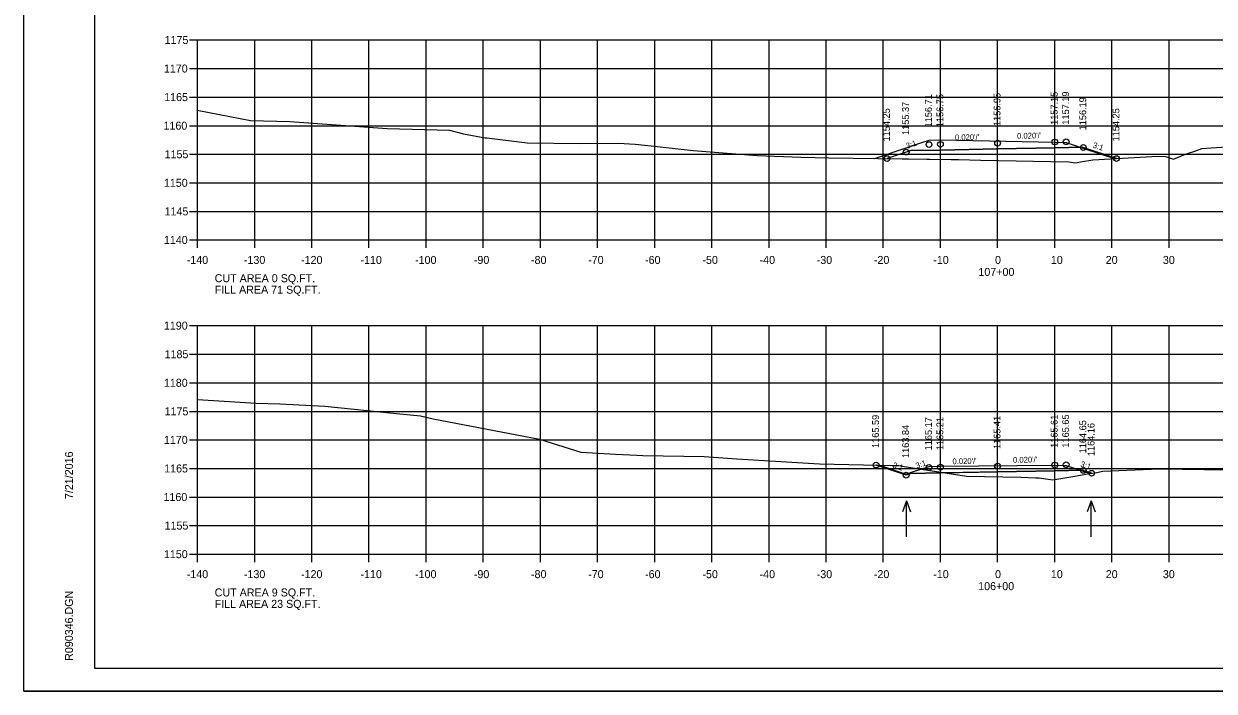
# Model space of a CAD drawing. Extents: x 1368971 to 1374497, y 378717 to 381839.
# Drawn here: x 1372238.5 to 1372446.8, y 380903.3 to 381020.2 of the extents above; entities that cross this region are included whole.
import ezdxf

# ---------------------------------------------------------------- set-up
doc = ezdxf.new("R2010")
doc.units = 0
for name, color, linetype in [('R_Alt Surface', 7, 'Continuous'), ('R_Axis', 7, 'Continuous'), ('R_Axis Annot', 7, 'Continuous'), ('R_Border', 7, 'Continuous'), ('R_Contours', 7, 'Continuous'), ('R_Exist Surface', 7, 'Continuous'), ('R_Fin Surface', 7, 'Continuous'), ('R_Grid', 7, 'Continuous'), ('R_No Plot', 7, 'Continuous'), ('R_Water Annot', 7, 'Continuous'), ('R_Xsect Elev', 7, 'Continuous'), ('R_Xsect Slope', 7, 'Continuous')]:
    doc.layers.add(name, color=color, linetype=linetype)

msp = doc.modelspace()

# ---------------------------------------------------------------- linework, layer by layer
at = {"layer": 'R_Alt Surface'}
for points in [[(1372393.72, 380997.96), (1372398.91, 380998.06), (1372408.91, 380998.26), (1372418.91, 380998.46), (1372423.74, 380998.56)], [(1372393.72, 380941.42), (1372398.91, 380941.53), (1372408.91, 380941.73), (1372418.91, 380941.93), (1372423.74, 380942.02)]]:
    msp.add_lwpolyline(points, dxfattribs=at)
at = {"layer": 'R_Axis'}
for p, q in [((1372267.51, 381017.32), (1372268.91, 381017.32)), ((1372268.91, 380982.32), (1372268.91, 381017.32)), ((1372267.51, 381012.32), (1372268.91, 381012.32)), ((1372267.51, 381007.32), (1372268.91, 381007.32)), ((1372267.51, 381002.32), (1372268.91, 381002.32)), ((1372267.51, 380997.32), (1372268.91, 380997.32)), ((1372267.51, 380992.32), (1372268.91, 380992.32)), ((1372267.51, 380987.32), (1372268.91, 380987.32)), ((1372267.51, 380982.32), (1372268.91, 380982.32)), ((1372268.91, 380982.32), (1372548.91, 380982.32)), ((1372268.91, 380980.92), (1372268.91, 380982.32)), ((1372278.91, 380980.92), (1372278.91, 380982.32)), ((1372288.91, 380980.92), (1372288.91, 380982.32)), ((1372298.91, 380980.92), (1372298.91, 380982.32)), ((1372308.91, 380980.92), (1372308.91, 380982.32)), ((1372318.91, 380980.92), (1372318.91, 380982.32)), ((1372328.91, 380980.92), (1372328.91, 380982.32)), ((1372338.91, 380980.92), (1372338.91, 380982.32)), ((1372348.91, 380980.92), (1372348.91, 380982.32)), ((1372358.91, 380980.92), (1372358.91, 380982.32)), ((1372368.91, 380980.92), (1372368.91, 380982.32)), ((1372378.91, 380980.92), (1372378.91, 380982.32)), ((1372388.91, 380980.92), (1372388.91, 380982.32)), ((1372398.91, 380980.92), (1372398.91, 380982.32)), ((1372408.91, 380980.92), (1372408.91, 380982.32)), ((1372418.91, 380980.92), (1372418.91, 380982.32)), ((1372428.91, 380980.92), (1372428.91, 380982.32)), ((1372438.91, 380980.92), (1372438.91, 380982.32)), ((1372267.51, 380967.32), (1372268.91, 380967.32)), ((1372268.91, 380927.32), (1372268.91, 380967.32)), ((1372267.51, 380962.32), (1372268.91, 380962.32)), ((1372267.51, 380957.32), (1372268.91, 380957.32)), ((1372267.51, 380952.32), (1372268.91, 380952.32)), ((1372267.51, 380947.32), (1372268.91, 380947.32)), ((1372267.51, 380942.32), (1372268.91, 380942.32)), ((1372267.51, 380937.32), (1372268.91, 380937.32)), ((1372267.51, 380932.32), (1372268.91, 380932.32)), ((1372267.51, 380927.32), (1372268.91, 380927.32)), ((1372268.91, 380927.32), (1372548.91, 380927.32)), ((1372268.91, 380925.92), (1372268.91, 380927.32)), ((1372278.91, 380925.92), (1372278.91, 380927.32)), ((1372288.91, 380925.92), (1372288.91, 380927.32)), ((1372298.91, 380925.92), (1372298.91, 380927.32)), ((1372308.91, 380925.92), (1372308.91, 380927.32)), ((1372318.91, 380925.92), (1372318.91, 380927.32)), ((1372328.91, 380925.92), (1372328.91, 380927.32)), ((1372338.91, 380925.92), (1372338.91, 380927.32)), ((1372348.91, 380925.92), (1372348.91, 380927.32)), ((1372358.91, 380925.92), (1372358.91, 380927.32)), ((1372368.91, 380925.92), (1372368.91, 380927.32)), ((1372378.91, 380925.92), (1372378.91, 380927.32)), ((1372388.91, 380925.92), (1372388.91, 380927.32)), ((1372398.91, 380925.92), (1372398.91, 380927.32)), ((1372408.91, 380925.92), (1372408.91, 380927.32)), ((1372418.91, 380925.92), (1372418.91, 380927.32)), ((1372428.91, 380925.92), (1372428.91, 380927.32)), ((1372438.91, 380925.92), (1372438.91, 380927.32))]:
    msp.add_line(p, q, dxfattribs=at)
at = {"layer": 'R_Border'}
for p, q in [((1372250.91, 380907.32), (1372250.91, 381112.78)), ((1372250.91, 380907.32), (1372250.91, 380907.32)), ((1372567.09, 380907.32), (1372250.91, 380907.32))]:
    msp.add_line(p, q, dxfattribs=at)
at = {"layer": 'R_Contours'}
for points in [[(1372389.56, 380996.57), (1372400.8, 380996.42), (1372402.06, 380996.39), (1372405.99, 380996.29), (1372421.39, 380995.99), (1372422.55, 380995.82), (1372423.42, 380995.97), (1372425.59, 380996.33), (1372429.72, 380996.57), (1372423.91, 380998.5), (1372423.74, 380998.56), (1372418.91, 380998.46), (1372408.91, 380998.26), (1372398.91, 380998.06), (1372393.72, 380997.96), (1372392.91, 380997.69)], [(1372387.65, 380942.91), (1372390.55, 380942.84), (1372391.23, 380942.84), (1372391.64, 380942.83), (1372392.58, 380942.68), (1372399.79, 380941.54), (1372398.91, 380941.53), (1372393.72, 380941.42), (1372392.91, 380941.15)], [(1372399.79, 380941.54), (1372403.44, 380940.97), (1372412.96, 380940.77), (1372415.61, 380940.69), (1372416.11, 380940.66), (1372418.57, 380940.31), (1372422.42, 380940.99), (1372424.99, 380941.42), (1372425.37, 380941.48), (1372423.91, 380941.97), (1372423.74, 380942.02), (1372418.91, 380941.93), (1372408.91, 380941.73)]]:
    msp.add_lwpolyline(points, close=True, dxfattribs=at)
at = {"layer": 'R_Exist Surface'}
for points in [[(1372268.91, 381005.05), (1372269.16, 381005), (1372278.18, 381003.22), (1372285.08, 381003.05), (1372302.09, 381001.8), (1372313.02, 381001.51), (1372315.46, 381000.92), (1372319.25, 381000.19), (1372319.51, 381000.17), (1372326.56, 380999.34), (1372335.85, 380999.22), (1372342.6, 380999.23), (1372345.48, 380999.07), (1372348.31, 380998.82), (1372355.64, 380998), (1372366.83, 380997.08), (1372374.48, 380996.83), (1372379.39, 380996.71), (1372400.8, 380996.42), (1372402.06, 380996.39), (1372405.99, 380996.29), (1372421.39, 380995.99), (1372422.55, 380995.82), (1372423.42, 380995.97), (1372425.59, 380996.33), (1372436.96, 380996.99), (1372438.31, 380996.9), (1372439.7, 380996.48), (1372441.8, 380997.35), (1372442.32, 380997.5), (1372443.42, 380997.88), (1372444.67, 380998.34), (1372446.29, 380998.45), (1372455.36, 380999.03)], [(1372268.91, 380954.42), (1372279.14, 380953.73), (1372283.3, 380953.62), (1372291.17, 380953.25), (1372303.73, 380951.94), (1372307.95, 380951.55), (1372310.16, 380951.02), (1372328.74, 380947.44), (1372329.84, 380947.08), (1372335.98, 380945.15), (1372342.03, 380944.85), (1372345.76, 380944.65), (1372346.83, 380944.6), (1372357.54, 380944.39), (1372363.26, 380944.01), (1372377.72, 380943.13), (1372390.55, 380942.84), (1372391.23, 380942.84), (1372391.64, 380942.83), (1372392.58, 380942.68), (1372403.44, 380940.97), (1372412.96, 380940.77), (1372415.61, 380940.69), (1372416.11, 380940.66), (1372418.57, 380940.31), (1372422.42, 380940.99), (1372424.99, 380941.42), (1372426.01, 380941.58), (1372427.33, 380941.84), (1372435.77, 380942.17), (1372437.49, 380942.23), (1372448.92, 380942.07)]]:
    msp.add_lwpolyline(points, dxfattribs=at)
at = {"layer": 'R_Fin Surface'}
for points in [[(1372387.35, 380996.6), (1372392.91, 380998.46), (1372393.85, 380998.77), (1372396.91, 380999.79), (1372398.91, 380999.87), (1372418.91, 380999.45), (1372420.91, 380999.37), (1372423.91, 380998.37), (1372423.99, 380998.35), (1372429.38, 380996.55)], [(1372388.25, 380942.89), (1372392.91, 380941.34), (1372393.85, 380941.65), (1372396.91, 380942.67), (1372398.91, 380942.75), (1372418.91, 380942.91), (1372420.91, 380942.83), (1372423.73, 380941.89), (1372423.91, 380941.83), (1372425.09, 380941.44)]]:
    msp.add_lwpolyline(points, dxfattribs=at)
at = {"layer": 'R_Grid'}
for p, q in [((1372268.91, 381017.32), (1372548.91, 381017.32)), ((1372268.91, 380982.32), (1372268.91, 381017.32)), ((1372278.91, 380982.32), (1372278.91, 381017.32)), ((1372288.91, 380982.32), (1372288.91, 381017.32)), ((1372298.91, 380982.32), (1372298.91, 381017.32)), ((1372308.91, 380982.32), (1372308.91, 381017.32)), ((1372318.91, 380982.32), (1372318.91, 381017.32)), ((1372328.91, 380982.32), (1372328.91, 381017.32)), ((1372338.91, 380982.32), (1372338.91, 381017.32)), ((1372348.91, 380982.32), (1372348.91, 381017.32)), ((1372358.91, 380982.32), (1372358.91, 381017.32)), ((1372368.91, 380982.32), (1372368.91, 381017.32)), ((1372378.91, 380982.32), (1372378.91, 381017.32)), ((1372388.91, 380982.32), (1372388.91, 381017.32)), ((1372398.91, 380982.32), (1372398.91, 381017.32)), ((1372408.91, 380982.32), (1372408.91, 381017.32)), ((1372418.91, 380982.32), (1372418.91, 381017.32)), ((1372428.91, 380982.32), (1372428.91, 381017.32)), ((1372438.91, 380982.32), (1372438.91, 381017.32)), ((1372268.91, 381012.32), (1372548.91, 381012.32)), ((1372268.91, 381007.32), (1372548.91, 381007.32)), ((1372268.91, 381002.32), (1372548.91, 381002.32)), ((1372268.91, 380997.32), (1372548.91, 380997.32)), ((1372268.91, 380992.32), (1372548.91, 380992.32)), ((1372268.91, 380987.32), (1372548.91, 380987.32)), ((1372268.91, 380982.32), (1372548.91, 380982.32)), ((1372268.91, 380967.32), (1372548.91, 380967.32)), ((1372268.91, 380927.32), (1372268.91, 380967.32)), ((1372278.91, 380927.32), (1372278.91, 380967.32)), ((1372288.91, 380927.32), (1372288.91, 380967.32)), ((1372298.91, 380927.32), (1372298.91, 380967.32)), ((1372308.91, 380927.32), (1372308.91, 380967.32)), ((1372318.91, 380927.32), (1372318.91, 380967.32)), ((1372328.91, 380927.32), (1372328.91, 380967.32)), ((1372338.91, 380927.32), (1372338.91, 380967.32)), ((1372348.91, 380927.32), (1372348.91, 380967.32)), ((1372358.91, 380927.32), (1372358.91, 380967.32)), ((1372368.91, 380927.32), (1372368.91, 380967.32)), ((1372378.91, 380927.32), (1372378.91, 380967.32)), ((1372388.91, 380927.32), (1372388.91, 380967.32)), ((1372398.91, 380927.32), (1372398.91, 380967.32)), ((1372408.91, 380927.32), (1372408.91, 380967.32)), ((1372418.91, 380927.32), (1372418.91, 380967.32)), ((1372428.91, 380927.32), (1372428.91, 380967.32)), ((1372438.91, 380927.32), (1372438.91, 380967.32)), ((1372268.91, 380962.32), (1372548.91, 380962.32)), ((1372268.91, 380957.32), (1372548.91, 380957.32)), ((1372268.91, 380952.32), (1372548.91, 380952.32)), ((1372268.91, 380947.32), (1372548.91, 380947.32)), ((1372268.91, 380942.32), (1372548.91, 380942.32)), ((1372268.91, 380937.32), (1372548.91, 380937.32)), ((1372268.91, 380932.32), (1372548.91, 380932.32)), ((1372268.91, 380927.32), (1372548.91, 380927.32))]:
    msp.add_line(p, q, dxfattribs=at)
at = {"layer": 'R_No Plot'}
msp.add_line((1372238.51, 380903.34), (1372571.85, 380903.34), dxfattribs=at)
for points in [[(1372238.51, 381116.67), (1372571.85, 381116.67), (1372571.85, 380903.34), (1372238.51, 380903.34)], [(1372484.83, 381112.78), (1372484.83, 381102.9), (1372520.57, 381102.9), (1372520.57, 381099.98), (1372543.77, 381099.98), (1372543.77, 381076.76), (1372567.09, 381076.76), (1372567.09, 380907.32), (1372250.91, 380907.32), (1372250.91, 381112.78)]]:
    msp.add_lwpolyline(points, close=True, dxfattribs=at)
for centre in [(1372392.91, 380997.69), (1372396.91, 380999.02), (1372398.91, 380999.06), (1372408.91, 380999.26), (1372418.91, 380999.46), (1372420.91, 380999.5), (1372423.91, 380998.5), (1372389.56, 380996.57), (1372429.72, 380996.57), (1372387.65, 380942.91), (1372396.91, 380942.49), (1372398.91, 380942.53), (1372408.91, 380942.73), (1372418.91, 380942.93), (1372420.91, 380942.97), (1372423.91, 380941.97), (1372425.37, 380941.48), (1372392.91, 380941.15)]:
    msp.add_circle(centre, 0.5, dxfattribs=at)
at = {"layer": 'R_Water Annot'}
for p, q in [((1372392.96, 380936.64), (1372392.26, 380934.72)), ((1372392.96, 380930.36), (1372392.96, 380936.64)), ((1372392.96, 380936.64), (1372393.66, 380934.72)), ((1372425.29, 380936.64), (1372424.59, 380934.72)), ((1372425.29, 380930.36), (1372425.29, 380936.64)), ((1372425.29, 380936.64), (1372425.99, 380934.72))]:
    msp.add_line(p, q, dxfattribs=at)

# ---------------------------------------------------------------- texts
at = {"layer": 'R_Axis'}
for p in [(1372268.91, 380982.32), (1372268.91, 380927.32)]:
    msp.add_text('-', height=0.0001, dxfattribs=at).set_placement(p)
at = {"layer": 'R_Axis Annot'}
for s, p in [('1175', (1372263.14, 381016.62)), ('1170', (1372263.02, 381011.62)), ('1165', (1372263.07, 381006.62)), ('1160', (1372262.95, 381001.62)), ('1155', (1372263.14, 380996.62)), ('1150', (1372263.02, 380991.62)), ('1145', (1372263.14, 380986.62)), ('1140', (1372263.02, 380981.62)), ('-140', (1372267.02, 380978.12)), ('-130', (1372277.02, 380978.12)), ('-120', (1372287.02, 380978.12)), ('-110', (1372297.42, 380978.12)), ('-100', (1372306.97, 380978.12)), ('-90', (1372317.26, 380978.12)), ('-80', (1372327.26, 380978.12)), ('-70', (1372337.26, 380978.12)), ('-60', (1372347.22, 380978.12)), ('-50', (1372357.26, 380978.12)), ('-40', (1372367.26, 380978.12)), ('-30', (1372377.26, 380978.12)), ('-20', (1372387.26, 380978.12)), ('-10', (1372397.65, 380978.12)), ('0', (1372408.46, 380978.12)), ('10', (1372418.23, 380978.12)), ('20', (1372427.83, 380978.12)), ('30', (1372437.83, 380978.12)), ('107+00', (1372405.55, 380976.02)), ('CUT AREA 0 SQ.FT.', (1372271.91, 380974.92)), ('FILL AREA 71 SQ.FT.', (1372271.91, 380972.92)), ('1190', (1372263.02, 380966.62)), ('1185', (1372263.14, 380961.62)), ('1180', (1372263.02, 380956.62)), ('1175', (1372263.14, 380951.62)), ('1170', (1372263.02, 380946.62)), ('1165', (1372263.07, 380941.62)), ('1160', (1372262.95, 380936.62)), ('1155', (1372263.14, 380931.62)), ('1150', (1372263.02, 380926.62)), ('-140', (1372267.02, 380923.12)), ('-130', (1372277.02, 380923.12)), ('-120', (1372287.02, 380923.12)), ('-110', (1372297.42, 380923.12)), ('-100', (1372306.97, 380923.12)), ('-90', (1372317.26, 380923.12)), ('-80', (1372327.26, 380923.12)), ('-70', (1372337.26, 380923.12)), ('-60', (1372347.22, 380923.12)), ('-50', (1372357.26, 380923.12)), ('-40', (1372367.26, 380923.12)), ('-30', (1372377.26, 380923.12)), ('-20', (1372387.26, 380923.12)), ('-10', (1372397.65, 380923.12)), ('0', (1372408.46, 380923.12)), ('10', (1372418.23, 380923.12)), ('20', (1372427.83, 380923.12)), ('30', (1372437.83, 380923.12)), ('CUT AREA 9 SQ.FT.', (1372271.91, 380919.92)), ('106+00', (1372405.51, 380921.02)), ('FILL AREA 23 SQ.FT.', (1372271.91, 380917.92))]:
    msp.add_text(s, height=1.4, dxfattribs=at).set_placement(p)
at = {"layer": 'R_Border'}
for s, p in [('7/21/2016', (1372247.11, 380936.96)), ('R090346.DGN', (1372247.11, 380908.64))]:
    msp.add_text(s, height=1.4, rotation=90, dxfattribs=at).set_placement(p)
at = {"layer": 'R_Xsect Elev'}
for s, p in [('1156.71', (1372397.41, 381002.02)), ('1156.75', (1372399.41, 381002.06)), ('1156.95', (1372409.41, 381002.26)), ('1157.15', (1372419.41, 381002.46)), ('1157.19', (1372421.41, 381002.5)), ('1156.19', (1372424.41, 381001.5)), ('1154.25', (1372390.06, 380999.57)), ('1155.37', (1372393.41, 381000.69)), ('1154.25', (1372430.22, 380999.57)), ('1165.59', (1372388.15, 380945.91)), ('1165.17', (1372397.41, 380945.49)), ('1165.21', (1372399.41, 380945.53)), ('1165.41', (1372409.41, 380945.73)), ('1165.61', (1372419.41, 380945.93)), ('1165.65', (1372421.41, 380945.97)), ('1164.65', (1372424.41, 380944.97)), ('1163.84', (1372393.41, 380944.15)), ('1164.16', (1372425.87, 380944.48))]:
    msp.add_text(s, height=1.2, rotation=90, dxfattribs=at).set_placement(p)
at = {"layer": 'R_Xsect Slope'}
for s, rotation, p in [("0.020'/'", 1.1458, (1372401.46, 380999.76)), ("0.020'/'", 1.1458, (1372412.33, 381000.03)), ('3:1', 18.434, (1372393.08, 380998.27)), ('3:1', 341.5656, (1372425.48, 380998.51)), ("0.020'/'", 1.1458, (1372401.02, 380943.06)), ("0.020'/'", 1.1458, (1372411.62, 380943.31)), ('3:1', 341.5651, (1372390.44, 380942.51)), ('3:1', 18.4332, (1372394.76, 380942.29)), ('3:1', 341.5662, (1372423.3, 380942.7))]:
    msp.add_text(s, height=1, rotation=rotation, dxfattribs=at).set_placement(p)

doc.saveas('drawing.dxf')
